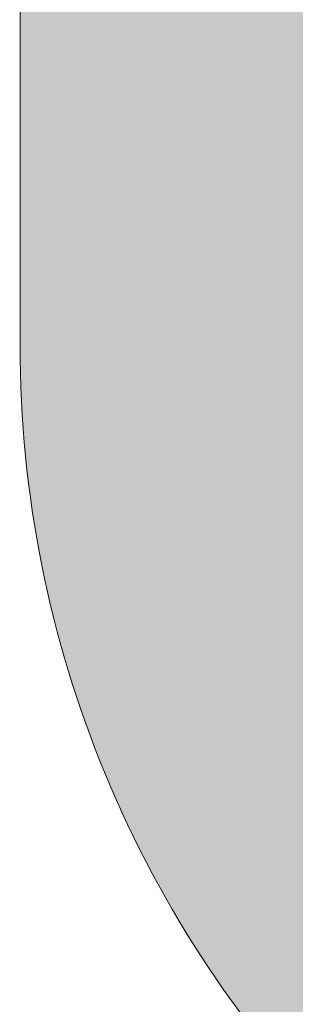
# Model space of a CAD drawing. Header units: millimetres. Extents: x 31882 to 271790, y -35693 to 24917.
# Tile 459 of 524: x 212849 to 213111, y 9466 to 10403. Entities that reach past the tile are written whole.
import ezdxf

# ---------------------------------------------------------------- set-up
doc = ezdxf.new("R2010")
doc.units = ezdxf.units.MM
doc.header["$MEASUREMENT"] = 0
doc.layers.add('Grey', color=8, linetype='Continuous', lineweight=9)

# ---------------------------------------------------------------- blocks, each defined once
blk = doc.blocks.new('r4ttwt')
at = {"layer": 'Grey', "ltscale": 0.25}
h = blk.add_hatch(color=255, dxfattribs=at)
h.dxf.hatch_style = 1
edge = h.paths.add_edge_path()
edge.add_line((1719056.187, -78756.588), (1718972.187, -78756.588))
edge.add_arc((1718972.187, -78798.588), 42, 90, 180)
edge.add_line((1718930.187, -78798.588), (1718930.187, -78948.16))
edge.add_arc((1718972.187, -78948.16), 42, 180, 270)
edge.add_line((1718972.187, -78990.16), (1719002.187, -78990.16))
edge.add_line((1719002.187, -78990.16), (1719002.187, -78972.16))
edge.add_line((1719002.187, -78972.16), (1718972.187, -78972.16))
edge.add_arc((1718972.187, -78948.16), 24, 180, 270, ccw=False)
edge.add_line((1718948.187, -78948.16), (1718948.187, -78798.588))
edge.add_arc((1718972.187, -78798.588), 24, 90, 180, ccw=False)
edge.add_line((1718972.187, -78774.588), (1719056.187, -78774.588))
edge.add_line((1719056.187, -78774.588), (1719056.187, -78756.588))
at = {"layer": 'Grey', "color": 14, "ltscale": 0.25}
blk.add_lwpolyline([(1719056.187, -78756.588), (1718972.187, -78756.588, 0.414214), (1718930.187, -78798.588), (1718930.187, -78948.16, 0.414214), (1718972.187, -78990.16), (1719002.187, -78990.16), (1719002.187, -78972.16), (1718972.187, -78972.16, -0.414214), (1718948.187, -78948.16), (1718948.187, -78798.588, -0.414214), (1718972.187, -78774.588), (1719056.187, -78774.588)], format="xyb", close=True, dxfattribs=at)

msp = doc.modelspace()

# ---------------------------------------------------------------- block references
at = {"xscale": 25.4, "yscale": 25.4, "zscale": 25.4}
msp.add_blockref('r4ttwt', (-43447977.87, 2015376.23), dxfattribs=at)

doc.saveas('drawing.dxf')
